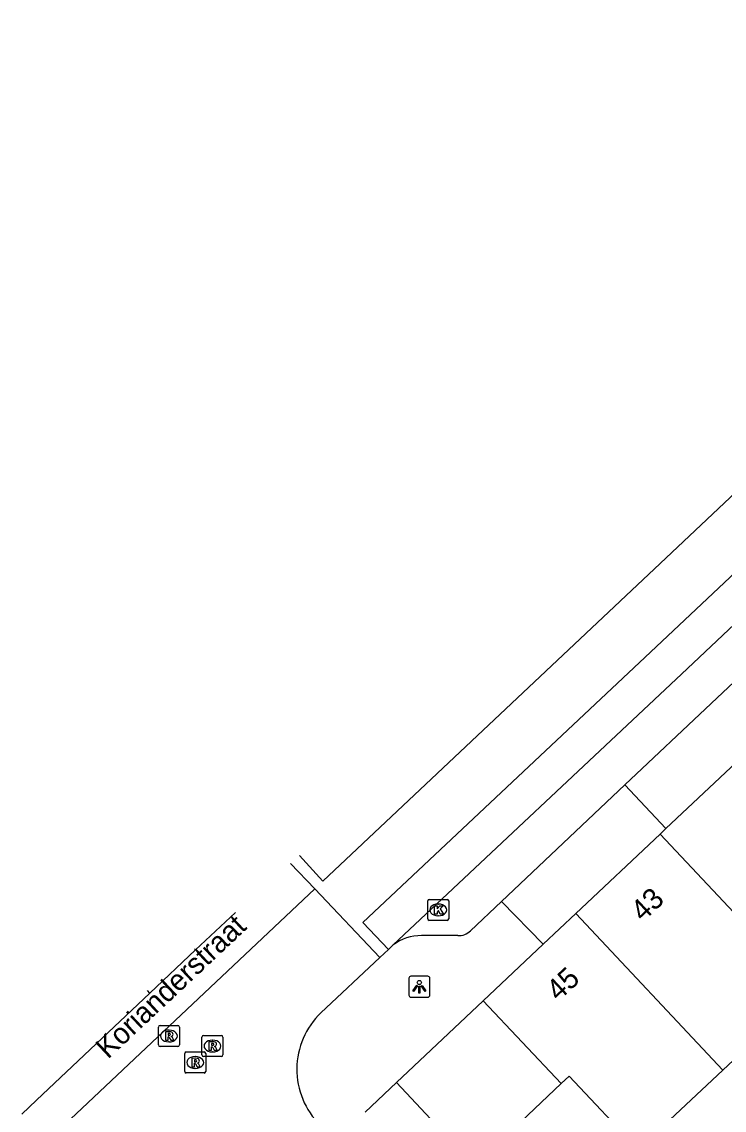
# Model space of a CAD drawing. Extents: x 162542 to 163144, y 380786 to 381511.
# Drawn here: x 162694 to 162727.4, y 381360.3 to 381412.2 of the extents above; entities that cross this region are included whole.
import ezdxf

# ---------------------------------------------------------------- set-up
doc = ezdxf.new("R2010")
doc.units = 0
for name, color, linetype in [('IMGEO_Kolk', 7, 'Continuous'), ('IMGEO_Lichtpunt', 7, 'Continuous'), ('IMGEO_Openbare_ruimte_label', 7, 'Continuous'), ('IMGEO_Pand', 7, 'Continuous'), ('IMGEO_Pand_nummerreeks', 7, 'Continuous'), ('IMGEO_Rijbaan_lokaal_gesloten', 7, 'Continuous'), ('IMGEO_Rijbaan_lokaal_open', 7, 'Continuous'), ('IMGEO_Rioolput', 7, 'Continuous'), ('IMGEO_Voetpad_open', 7, 'Continuous')]:
    doc.layers.add(name, color=color, linetype=linetype)

msp = doc.modelspace()

# ---------------------------------------------------------------- linework, layer by layer
at = {"layer": 'IMGEO_Kolk'}
for p, q in [((162713.398, 381370.355), (162714.25, 381370.355)), ((162713.323, 381369.429), (162713.323, 381370.281)), ((162713.811, 381370.135), (162713.836, 381370.135)), ((162714.324, 381370.281), (162714.324, 381369.429)), ((162714.25, 381369.355), (162713.398, 381369.355)), ((162713.834, 381369.575), (162713.809, 381369.575))]:
    msp.add_line(p, q, dxfattribs=at)
for points in [[(162713.398, 381370.355), (162714.25, 381370.355)], [(162713.323, 381369.429), (162713.323, 381370.281)], [(162713.644, 381370.055), (162713.767, 381370.055), (162713.767, 381369.904), (162713.897, 381370.055), (162714.061, 381370.055), (162713.915, 381369.904), (162714.068, 381369.655), (162713.916, 381369.655), (162713.831, 381369.819), (162713.767, 381369.752), (162713.767, 381369.655), (162713.644, 381369.655), (162713.644, 381370.055)], [(162714.324, 381370.281), (162714.324, 381369.429)], [(162714.25, 381369.355), (162713.398, 381369.355)]]:
    msp.add_lwpolyline(points, dxfattribs=at)
for centre, start, end in [((162713.4, 381370.279), 91.552, 178.448), ((162713.4, 381370.279), 91.552, 178.448), ((162714.248, 381370.279), 1.552, 88.448), ((162714.248, 381370.279), 1.552, 88.448), ((162713.4, 381369.431), 181.552, 268.448), ((162713.4, 381369.431), 181.552, 268.448), ((162714.248, 381369.431), 271.552, 358.448), ((162714.248, 381369.431), 271.552, 358.448)]:
    msp.add_arc(centre, 0.0765, start, end, dxfattribs=at)
for centre, major_axis, ratio, start_param, end_param in [((162713.81, 381369.855), (-0.387, 0.002), 0.722429, 4.712389, 7.853982), ((162713.835, 381369.855), (-0.39, 0.002), 0.717154, 1.570796, 4.712389)]:
    msp.add_ellipse(centre, major_axis=major_axis, ratio=ratio, start_param=start_param, end_param=end_param, dxfattribs=at)
at = {"layer": 'IMGEO_Lichtpunt'}
for p, q in [((162713.329, 381366.694), (162712.521, 381366.694)), ((162713.329, 381366.694), (162712.521, 381366.694)), ((162712.427, 381366.599), (162712.427, 381365.792)), ((162712.427, 381366.599), (162712.427, 381365.792)), ((162713.423, 381365.792), (162713.423, 381366.599)), ((162713.423, 381365.792), (162713.423, 381366.599)), ((162712.521, 381365.698), (162713.329, 381365.698)), ((162712.521, 381365.698), (162713.329, 381365.698))]:
    msp.add_line(p, q, dxfattribs=at)
for points in [[(162712.801, 381366.263), (162712.84, 381366.235), (162712.652, 381365.973), (162712.614, 381366), (162712.801, 381366.263)], [(162712.903, 381366.215), (162712.95, 381366.215), (162712.95, 381365.893), (162712.903, 381365.893), (162712.903, 381366.215)], [(162713.013, 381366.235), (162713.051, 381366.262), (162713.238, 381366), (162713.199, 381365.972), (162713.013, 381366.235)]]:
    msp.add_lwpolyline(points, dxfattribs=at)
msp.add_circle((162712.926, 381366.397), 0.0994, dxfattribs=at)
for centre, start, end in [((162712.521, 381366.599), 90, 180), ((162712.521, 381366.599), 90, 180), ((162713.329, 381366.599), 0, 90), ((162713.329, 381366.599), 0, 90), ((162712.521, 381365.792), 180, 270), ((162712.521, 381365.792), 180, 270), ((162713.329, 381365.792), 270, 0), ((162713.329, 381365.792), 270, 360)]:
    msp.add_arc(centre, 0.0946, start, end, dxfattribs=at)
at = {"layer": 'IMGEO_Pand'}
for points in [[(162724.666, 381373.725), (162728.786, 381377.606)], [(162724.392, 381373.467), (162720.372, 381369.681)], [(162724.666, 381373.725), (162724.392, 381373.467)], [(162724.392, 381373.467), (162731.401, 381366.002)], [(162720.372, 381369.681), (162718.816, 381368.215)], [(162720.372, 381369.681), (162727.375, 381362.223)], [(162715.964, 381365.528), (162718.816, 381368.215)], [(162727.375, 381362.223), (162731.401, 381366.002)], [(162715.964, 381365.528), (162719.683, 381361.584)], [(162723.35, 381358.443), (162727.375, 381362.223)], [(162719.683, 381361.584), (162715.551, 381357.668)], [(162719.683, 381361.584), (162720.062, 381361.943), (162723.35, 381358.443)]]:
    msp.add_lwpolyline(points, dxfattribs=at)
at = {"layer": 'IMGEO_Rijbaan_lokaal_gesloten'}
for points in [[(162711.449, 381367.971), (162710.233, 381369.256), (162724.205, 381382.383), (162758.243, 381414.45), (162759.432, 381413.18)], [(162711.679, 381368.188), (162725.408, 381381.087), (162758.272, 381412.082)], [(162707.21, 381372.443), (162708.334, 381371.228), (162724.393, 381386.355), (162750.224, 381410.71)], [(162707.941, 381370.857), (162706.79, 381372.07)], [(162695.195, 381358.844), (162707.941, 381370.857)], [(162704.161, 381369.73), (162702.271, 381367.947)], [(162702.271, 381367.947), (162700.093, 381365.891)], [(162711.679, 381368.188), (162711.449, 381367.971)], [(162700.093, 381365.891), (162694.687, 381360.788), (162693.99, 381360.119)]]:
    msp.add_lwpolyline(points, dxfattribs=at)
at = {"layer": 'IMGEO_Rijbaan_lokaal_open'}
for points in [[(162707.941, 381370.857), (162711.044, 381367.588)], [(162711.044, 381367.588), (162711.449, 381367.971)], [(162708.236, 381364.951), (162711.044, 381367.588)]]:
    msp.add_lwpolyline(points, dxfattribs=at)
msp.add_arc((162710.817, 381362.261), 3.728, 133.8066, 225.2489, dxfattribs=at)
at = {"layer": 'IMGEO_Rioolput'}
for p, q in [((162700.498, 381363.423), (162700.498, 381364.275)), ((162700.573, 381364.349), (162701.425, 381364.349)), ((162700.986, 381364.129), (162701.011, 381364.129)), ((162701.499, 381364.275), (162701.499, 381363.423)), ((162701.009, 381363.569), (162700.984, 381363.569)), ((162702.568, 381362.945), (162702.568, 381363.797)), ((162702.643, 381363.871), (162703.495, 381363.871)), ((162703.056, 381363.651), (162703.081, 381363.651)), ((162703.569, 381363.797), (162703.569, 381362.945)), ((162701.425, 381363.349), (162700.573, 381363.349)), ((162701.826, 381363.087), (162702.678, 381363.087)), ((162703.079, 381363.091), (162703.054, 381363.091)), ((162701.751, 381362.161), (162701.751, 381363.013)), ((162702.239, 381362.867), (162702.264, 381362.867)), ((162703.495, 381362.871), (162702.643, 381362.871)), ((162702.752, 381363.013), (162702.752, 381362.161)), ((162702.678, 381362.087), (162701.826, 381362.087)), ((162702.262, 381362.307), (162702.237, 381362.307))]:
    msp.add_line(p, q, dxfattribs=at)
for points in [[(162700.498, 381363.423), (162700.498, 381364.275)], [(162700.573, 381364.349), (162701.425, 381364.349)], [(162701.499, 381364.275), (162701.499, 381363.423)], [(162701.087, 381364.047), (162700.835, 381364.049), (162700.835, 381363.649)], [(162700.835, 381363.649), (162700.959, 381363.649), (162700.959, 381363.811), (162700.97, 381363.811)], [(162701.013, 381363.968), (162700.959, 381363.968), (162700.959, 381363.887)], [(162700.959, 381363.887), (162701.011, 381363.887)], [(162701.017, 381363.782), (162701.088, 381363.649), (162701.228, 381363.649), (162701.163, 381363.775)], [(162702.568, 381362.945), (162702.568, 381363.797)], [(162702.643, 381363.871), (162703.495, 381363.871)], [(162703.157, 381363.569), (162702.905, 381363.571), (162702.905, 381363.171)], [(162703.569, 381363.797), (162703.569, 381362.945)], [(162701.425, 381363.349), (162700.573, 381363.349)], [(162701.826, 381363.087), (162702.678, 381363.087)], [(162702.905, 381363.171), (162703.029, 381363.171), (162703.029, 381363.333), (162703.04, 381363.333)], [(162703.083, 381363.49), (162703.029, 381363.49), (162703.029, 381363.409)], [(162703.029, 381363.409), (162703.081, 381363.409)], [(162703.087, 381363.304), (162703.158, 381363.171), (162703.298, 381363.171), (162703.233, 381363.297)], [(162701.751, 381362.161), (162701.751, 381363.013)], [(162702.34, 381362.785), (162702.088, 381362.787), (162702.088, 381362.387)], [(162702.088, 381362.387), (162702.212, 381362.387), (162702.212, 381362.549), (162702.223, 381362.549)], [(162702.266, 381362.706), (162702.212, 381362.706), (162702.212, 381362.625)], [(162702.212, 381362.625), (162702.264, 381362.625)], [(162703.495, 381362.871), (162702.643, 381362.871)], [(162702.752, 381363.013), (162702.752, 381362.161)], [(162702.678, 381362.087), (162701.826, 381362.087)], [(162702.27, 381362.52), (162702.341, 381362.387), (162702.481, 381362.387), (162702.416, 381362.513)]]:
    msp.add_lwpolyline(points, dxfattribs=at)
for centre, radius, start, end in [((162700.575, 381364.273), 0.0765, 91.552, 178.448), ((162700.575, 381364.273), 0.0765, 91.552, 178.448), ((162701.423, 381364.273), 0.0765, 1.552, 88.448), ((162701.423, 381364.273), 0.0765, 1.552, 88.448), ((162700.969, 381363.758), 0.0533, 26.0293, 88.6989), ((162700.995, 381364.076), 0.19, 274.7715, 282.9687), ((162701.019, 381363.872), 0.0964, 77.0061, 93.1865), ((162701.033, 381363.929), 0.0378, 276.6634, 79.6772), ((162701.086, 381363.937), 0.109, 350.3612, 89.416), ((162701.084, 381363.937), 0.112, 277.5842, 350.9817), ((162701.068, 381363.722), 0.108, 29.5134, 73.7905), ((162702.645, 381363.795), 0.0765, 91.552, 178.448), ((162702.645, 381363.795), 0.0765, 91.552, 178.448), ((162703.156, 381363.459), 0.109, 350.3612, 89.416), ((162703.493, 381363.795), 0.0765, 1.552, 88.448), ((162703.493, 381363.795), 0.0765, 1.552, 88.448), ((162700.575, 381363.425), 0.0765, 181.552, 268.448), ((162700.575, 381363.425), 0.0765, 181.552, 268.448), ((162701.423, 381363.425), 0.0765, 271.552, 358.448), ((162701.423, 381363.425), 0.0765, 271.552, 358.448), ((162701.828, 381363.011), 0.0765, 91.552, 178.448), ((162701.828, 381363.011), 0.0765, 91.552, 178.448), ((162702.676, 381363.011), 0.0765, 1.552, 88.448), ((162702.676, 381363.011), 0.0765, 1.552, 88.448), ((162703.039, 381363.28), 0.0533, 26.0293, 88.6989), ((162703.065, 381363.598), 0.19, 274.7715, 282.9687), ((162703.089, 381363.394), 0.0964, 77.0061, 93.1865), ((162703.103, 381363.451), 0.0378, 276.6634, 79.6772), ((162703.154, 381363.459), 0.112, 277.5842, 350.9817), ((162703.138, 381363.244), 0.108, 29.5134, 73.7905), ((162702.222, 381362.496), 0.0533, 26.0293, 88.6989), ((162702.248, 381362.814), 0.19, 274.7715, 282.9687), ((162702.272, 381362.61), 0.0964, 77.0061, 93.1865), ((162702.286, 381362.667), 0.0378, 276.6634, 79.6772), ((162702.339, 381362.675), 0.109, 350.3612, 89.416), ((162702.337, 381362.675), 0.112, 277.5842, 350.9817), ((162702.321, 381362.46), 0.108, 29.5134, 73.7905), ((162702.645, 381362.947), 0.0765, 181.552, 268.448), ((162702.645, 381362.947), 0.0765, 181.552, 268.448), ((162703.493, 381362.947), 0.0765, 271.552, 358.448), ((162703.493, 381362.947), 0.0765, 271.552, 358.448), ((162701.828, 381362.163), 0.0765, 181.552, 268.448), ((162701.828, 381362.163), 0.0765, 181.552, 268.448), ((162702.676, 381362.163), 0.0765, 271.552, 358.448), ((162702.676, 381362.163), 0.0765, 271.552, 358.448)]:
    msp.add_arc(centre, radius, start, end, dxfattribs=at)
for centre, major_axis, ratio, start_param, end_param in [((162700.985, 381363.849), (-0.387, 0.002), 0.722429, 4.712389, 7.853982), ((162701.01, 381363.849), (-0.39, 0.002), 0.717154, 1.570796, 4.712389), ((162703.055, 381363.371), (-0.387, 0.002), 0.722429, 4.712389, 7.853982), ((162703.08, 381363.371), (-0.39, 0.002), 0.717154, 1.570796, 4.712389), ((162702.238, 381362.587), (-0.387, 0.002), 0.722429, 4.712389, 7.853982), ((162702.263, 381362.587), (-0.39, 0.002), 0.717154, 1.570796, 4.712389)]:
    msp.add_ellipse(centre, major_axis=major_axis, ratio=ratio, start_param=start_param, end_param=end_param, dxfattribs=at)
at = {"layer": 'IMGEO_Voetpad_open'}
for points in [[(162757.537, 381408.616), (162726.815, 381379.69), (162722.714, 381375.813)], [(162722.714, 381375.813), (162716.831, 381370.251)], [(162722.714, 381375.813), (162724.666, 381373.725)], [(162716.831, 381370.251), (162715.363, 381368.864)], [(162718.816, 381368.215), (162716.831, 381370.251)], [(162714.751, 381368.629), (162713.026, 381368.63)], [(162702.219, 381368.003), (162702.271, 381367.947)], [(162700.093, 381365.891), (162699.979, 381366.01)], [(162711.833, 381361.636), (162715.964, 381365.528)], [(162710.339, 381360.219), (162711.833, 381361.636)], [(162711.833, 381361.636), (162715.551, 381357.668)]]:
    msp.add_lwpolyline(points, dxfattribs=at)
for centre, radius, start, end in [((162714.802, 381369.41), 0.782, 266.2404, 315.7719), ((162713.001, 381366.433), 2.197, 89.3473, 126.9858)]:
    msp.add_arc(centre, radius, start, end, dxfattribs=at)

# ---------------------------------------------------------------- texts
at = {"layer": 'IMGEO_Openbare_ruimte_label'}
msp.add_text('Korianderstraat', height=1, rotation=43.2177, dxfattribs=at).set_placement((162698.092, 381362.721))
at = {"layer": 'IMGEO_Pand_nummerreeks'}
for s, p in [('43', (162723.564, 381369.257)), ('45', (162719.545, 381365.471))]:
    msp.add_text(s, height=1, rotation=43.0922, dxfattribs=at).set_placement(p)

doc.saveas('drawing.dxf')
